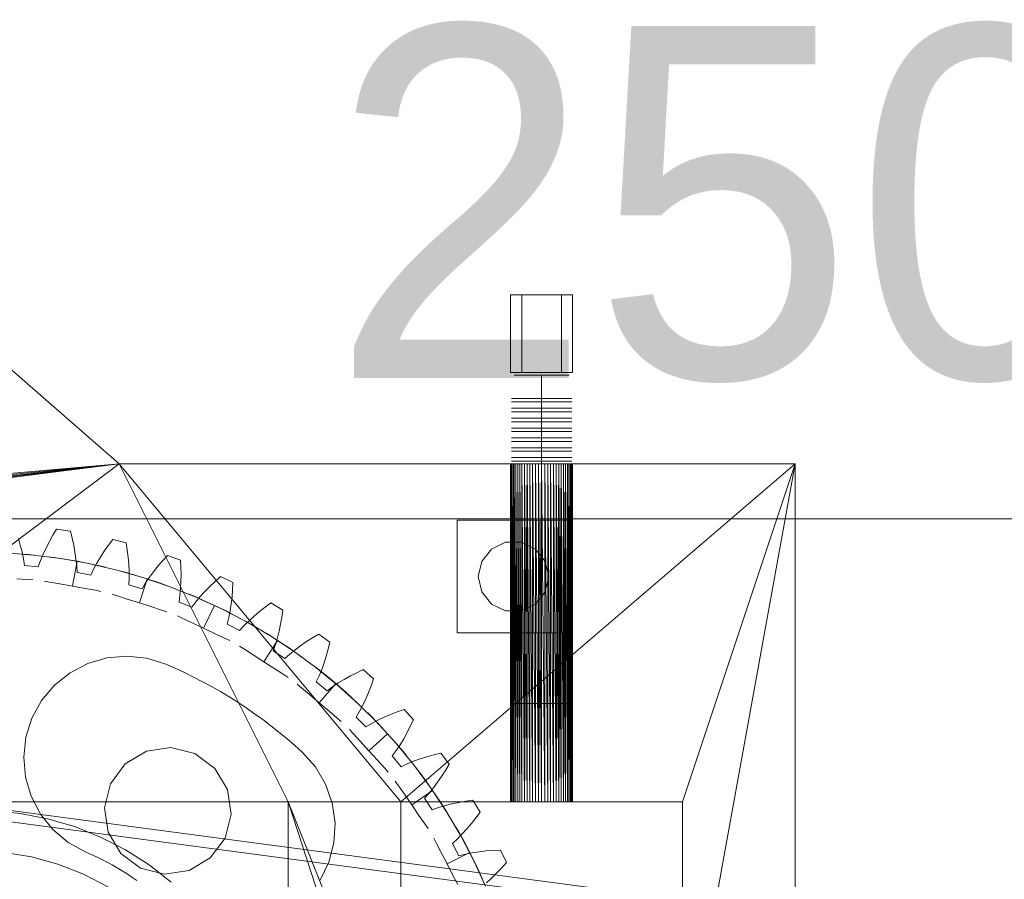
# Model space of a CAD drawing. Header units: millimetres. Extents: x -4395 to 65662, y -65530 to 6847.
# Tile 873 of 1034: x 25279 to 25979, y 1885 to 2495. Entities that reach past the tile are written whole.
import ezdxf

# ---------------------------------------------------------------- set-up
doc = ezdxf.new("R2010")
doc.units = ezdxf.units.MM
doc.layers.add('COTAS_P', color=1, linetype='Continuous', lineweight=0)
doc.layers.add('lateral_briquetadora', color=7, linetype='Continuous', lineweight=0)
doc.dimstyles.new('R19_100', dxfattribs={"dimtxt": 250, "dimasz": 150, "dimexe": 150, "dimexo": 80, "dimgap": 100, "dimtad": 1, "dimtih": 1, "dimtoh": 1, "dimdsep": 46, "dimcen": 0.09, "dimadec": 0, "dimazin": 0, "dimtfac": 1, "dimtdec": 4, "dimtofl": 0, "dimtmove": 0, "dimatfit": 3, "dimfxl": 1, "dimtolj": 1, "dimtzin": 0, "dimarcsym": 0})

# ---------------------------------------------------------------- blocks, each defined once
blk = doc.blocks.new('DIM_R33_7')
at = {"layer": 'COTAS_P'}
for p, q in [((24250.07, 2141), (24400.07, 2186)), ((26750.07, 2141), (26600.07, 2186)), ((24250.07, 1241), (24250.07, 2141)), ((24250.07, 2141), (26750.07, 2141)), ((24250.07, 2141), (24400.07, 2096)), ((26750.07, 2141), (26600.07, 2096)), ((26750.07, 1241), (26750.07, 2141))]:
    blk.add_line(p, q, dxfattribs=at)
blk.add_text('2500 P', height=250, dxfattribs=at).set_placement((25500.07, 2241))

msp = doc.modelspace()

# ---------------------------------------------------------------- linework, layer by layer
at = {"layer": 'lateral_briquetadora'}
for p, q in [((25628.067, 2300), (25672.067, 2300)), ((25628.067, 2300), (25628.067, 2245)), ((25636.067, 2300), (25664.067, 2300)), ((25636.067, 2300), (25636.067, 2245)), ((25664.067, 2300), (25664.067, 2245)), ((25672.067, 2300), (25672.067, 2245)), ((25350.067, 2180), (25270.067, 2250)), ((25628.067, 2245), (25672.067, 2245)), ((25636.067, 2245), (25664.067, 2245)), ((25634.431, 2243), (25630.569, 2243)), ((25641.39, 2243), (25634.431, 2243)), ((25650.067, 2243), (25641.39, 2243)), ((25650.067, 2243), (25650.067, 2226.5)), ((25650.067, 2243), (25658.745, 2243)), ((25658.745, 2243), (25665.704, 2243)), ((25665.704, 2243), (25669.566, 2243)), ((25632.867, 2226.5), (25628.619, 2226.5)), ((25632.867, 2224), (25628.619, 2224)), ((25634.431, 2226.5), (25630.569, 2226.5)), ((25634.431, 2224), (25630.569, 2224)), ((25640.522, 2226.5), (25632.867, 2226.5)), ((25640.522, 2224), (25632.867, 2224)), ((25641.39, 2226.5), (25634.431, 2226.5)), ((25641.39, 2224), (25634.431, 2224)), ((25650.067, 2226.5), (25640.522, 2226.5)), ((25650.067, 2224), (25640.522, 2224)), ((25650.067, 2226.5), (25641.39, 2226.5)), ((25650.067, 2224), (25641.39, 2224)), ((25650.067, 2226.5), (25650.067, 2224)), ((25650.067, 2226.5), (25659.613, 2226.5)), ((25650.067, 2226.5), (25658.745, 2226.5)), ((25650.067, 2224), (25650.067, 2219.5)), ((25650.067, 2224), (25658.745, 2224)), ((25650.067, 2224), (25659.613, 2224)), ((25658.745, 2226.5), (25665.704, 2226.5)), ((25658.745, 2224), (25665.704, 2224)), ((25659.613, 2226.5), (25667.268, 2226.5)), ((25659.613, 2224), (25667.268, 2224)), ((25665.704, 2226.5), (25669.566, 2226.5)), ((25665.704, 2224), (25669.566, 2224)), ((25667.268, 2226.5), (25671.516, 2226.5)), ((25667.268, 2224), (25671.516, 2224)), ((25632.867, 2219.5), (25628.619, 2219.5)), ((25632.867, 2217), (25628.619, 2217)), ((25634.431, 2219.5), (25630.569, 2219.5)), ((25634.431, 2217), (25630.569, 2217)), ((25640.522, 2219.5), (25632.867, 2219.5)), ((25640.522, 2217), (25632.867, 2217)), ((25641.39, 2219.5), (25634.431, 2219.5)), ((25641.39, 2217), (25634.431, 2217)), ((25650.067, 2219.5), (25640.522, 2219.5)), ((25650.067, 2217), (25640.522, 2217)), ((25650.067, 2219.5), (25641.39, 2219.5)), ((25650.067, 2217), (25641.39, 2217)), ((25650.067, 2219.5), (25650.067, 2217)), ((25650.067, 2219.5), (25658.745, 2219.5)), ((25650.067, 2219.5), (25659.613, 2219.5)), ((25650.067, 2217), (25650.067, 2212.5)), ((25650.067, 2217), (25658.745, 2217)), ((25650.067, 2217), (25659.613, 2217)), ((25658.745, 2219.5), (25665.704, 2219.5)), ((25658.745, 2217), (25665.704, 2217)), ((25659.613, 2219.5), (25667.268, 2219.5)), ((25659.613, 2217), (25667.268, 2217)), ((25665.704, 2219.5), (25669.566, 2219.5)), ((25665.704, 2217), (25669.566, 2217)), ((25667.268, 2219.5), (25671.516, 2219.5)), ((25667.268, 2217), (25671.516, 2217)), ((25632.867, 2212.5), (25628.619, 2212.5)), ((25632.867, 2210), (25628.619, 2210)), ((25634.431, 2212.5), (25630.569, 2212.5)), ((25634.431, 2210), (25630.569, 2210)), ((25640.522, 2212.5), (25632.867, 2212.5)), ((25640.522, 2210), (25632.867, 2210)), ((25641.39, 2212.5), (25634.431, 2212.5)), ((25641.39, 2210), (25634.431, 2210)), ((25650.067, 2212.5), (25640.522, 2212.5)), ((25650.067, 2210), (25640.522, 2210)), ((25650.067, 2212.5), (25641.39, 2212.5)), ((25650.067, 2210), (25641.39, 2210)), ((25650.067, 2212.5), (25650.067, 2210)), ((25650.067, 2212.5), (25658.745, 2212.5)), ((25650.067, 2212.5), (25659.613, 2212.5)), ((25650.067, 2210), (25650.067, 2205.5)), ((25650.067, 2210), (25658.745, 2210)), ((25650.067, 2210), (25659.613, 2210)), ((25658.745, 2212.5), (25665.704, 2212.5)), ((25658.745, 2210), (25665.704, 2210)), ((25659.613, 2212.5), (25667.268, 2212.5)), ((25659.613, 2210), (25667.268, 2210)), ((25665.704, 2212.5), (25669.566, 2212.5)), ((25665.704, 2210), (25669.566, 2210)), ((25667.268, 2212.5), (25671.516, 2212.5)), ((25667.268, 2210), (25671.516, 2210)), ((25632.867, 2205.5), (25628.619, 2205.5)), ((25632.867, 2203), (25628.619, 2203)), ((25634.431, 2205.5), (25630.569, 2205.5)), ((25634.431, 2203), (25630.569, 2203)), ((25640.522, 2205.5), (25632.867, 2205.5)), ((25640.522, 2203), (25632.867, 2203)), ((25641.39, 2205.5), (25634.431, 2205.5)), ((25641.39, 2203), (25634.431, 2203)), ((25650.067, 2205.5), (25640.522, 2205.5)), ((25650.067, 2203), (25640.522, 2203)), ((25650.067, 2205.5), (25641.39, 2205.5)), ((25650.067, 2203), (25641.39, 2203)), ((25650.067, 2205.5), (25650.067, 2203)), ((25650.067, 2205.5), (25658.745, 2205.5)), ((25650.067, 2205.5), (25659.613, 2205.5)), ((25650.067, 2203), (25650.067, 2198.5)), ((25650.067, 2203), (25658.745, 2203)), ((25650.067, 2203), (25659.613, 2203)), ((25658.745, 2205.5), (25665.704, 2205.5)), ((25658.745, 2203), (25665.704, 2203)), ((25659.613, 2205.5), (25667.268, 2205.5)), ((25659.613, 2203), (25667.268, 2203)), ((25665.704, 2205.5), (25669.566, 2205.5)), ((25665.704, 2203), (25669.566, 2203)), ((25667.268, 2205.5), (25671.516, 2205.5)), ((25667.268, 2203), (25671.516, 2203)), ((25632.867, 2198.5), (25628.619, 2198.5)), ((25632.867, 2196), (25628.619, 2196)), ((25634.431, 2198.5), (25630.569, 2198.5)), ((25634.431, 2196), (25630.569, 2196)), ((25640.522, 2198.5), (25632.867, 2198.5)), ((25640.522, 2196), (25632.867, 2196)), ((25641.39, 2198.5), (25634.431, 2198.5)), ((25641.39, 2196), (25634.431, 2196)), ((25650.067, 2198.5), (25640.522, 2198.5)), ((25650.067, 2196), (25640.522, 2196)), ((25650.067, 2198.5), (25641.39, 2198.5)), ((25650.067, 2196), (25641.39, 2196)), ((25650.067, 2198.5), (25650.067, 2196)), ((25650.067, 2198.5), (25658.745, 2198.5)), ((25650.067, 2198.5), (25659.613, 2198.5)), ((25650.067, 2196), (25650.067, 2191.5)), ((25650.067, 2196), (25658.745, 2196)), ((25650.067, 2196), (25659.613, 2196)), ((25658.745, 2198.5), (25665.704, 2198.5)), ((25658.745, 2196), (25665.704, 2196)), ((25659.613, 2198.5), (25667.268, 2198.5)), ((25659.613, 2196), (25667.268, 2196)), ((25665.704, 2198.5), (25669.566, 2198.5)), ((25665.704, 2196), (25669.566, 2196)), ((25667.268, 2198.5), (25671.516, 2198.5)), ((25667.268, 2196), (25671.516, 2196)), ((25632.867, 2191.5), (25628.619, 2191.5)), ((25632.867, 2189), (25628.619, 2189)), ((25634.431, 2191.5), (25630.569, 2191.5)), ((25634.431, 2189), (25630.569, 2189)), ((25640.522, 2191.5), (25632.867, 2191.5)), ((25640.522, 2189), (25632.867, 2189)), ((25641.39, 2191.5), (25634.431, 2191.5)), ((25641.39, 2189), (25634.431, 2189)), ((25650.067, 2191.5), (25640.522, 2191.5)), ((25650.067, 2189), (25640.522, 2189)), ((25650.067, 2191.5), (25641.39, 2191.5)), ((25650.067, 2189), (25641.39, 2189)), ((25650.067, 2191.5), (25650.067, 2189)), ((25650.067, 2191.5), (25658.745, 2191.5)), ((25650.067, 2191.5), (25659.613, 2191.5)), ((25650.067, 2189), (25650.067, 2184.5)), ((25650.067, 2189), (25658.745, 2189)), ((25650.067, 2189), (25659.613, 2189)), ((25658.745, 2191.5), (25665.704, 2191.5)), ((25658.745, 2189), (25665.704, 2189)), ((25659.613, 2191.5), (25667.268, 2191.5)), ((25659.613, 2189), (25667.268, 2189)), ((25665.704, 2191.5), (25669.566, 2191.5)), ((25665.704, 2189), (25669.566, 2189)), ((25667.268, 2191.5), (25671.516, 2191.5)), ((25667.268, 2189), (25671.516, 2189)), ((25632.867, 2184.5), (25628.619, 2184.5)), ((25632.867, 2182), (25628.619, 2182)), ((25634.431, 2184.5), (25630.569, 2184.5)), ((25634.431, 2182), (25630.569, 2182)), ((25640.522, 2184.5), (25632.867, 2184.5)), ((25640.522, 2182), (25632.867, 2182)), ((25641.39, 2184.5), (25634.431, 2184.5)), ((25641.39, 2182), (25634.431, 2182)), ((25650.067, 2184.5), (25640.522, 2184.5)), ((25650.067, 2182), (25640.522, 2182)), ((25650.067, 2184.5), (25641.39, 2184.5)), ((25650.067, 2182), (25641.39, 2182)), ((25650.067, 2184.5), (25650.067, 2182)), ((25650.067, 2184.5), (25658.745, 2184.5)), ((25650.067, 2184.5), (25659.613, 2184.5)), ((25650.067, 2182), (25650.067, 2010)), ((25650.067, 2182), (25659.613, 2182)), ((25650.067, 2182), (25658.745, 2182)), ((25658.745, 2184.5), (25665.704, 2184.5)), ((25658.745, 2182), (25665.704, 2182)), ((25659.613, 2184.5), (25667.268, 2184.5)), ((25659.613, 2182), (25667.268, 2182)), ((25665.704, 2184.5), (25669.566, 2184.5)), ((25665.704, 2182), (25669.566, 2182)), ((25667.268, 2184.5), (25671.516, 2184.5)), ((25667.268, 2182), (25671.516, 2182)), ((25350.067, 2180), (25030.067, 1940)), ((25350.067, 2180), (25065.577, 2144.015)), ((25350.067, 2180), (25067.506, 2146.616)), ((25350.067, 2180), (25069.171, 2149.394)), ((25350.067, 2180), (25070.556, 2152.322)), ((25071.647, 2155.371), (25350.067, 2180)), ((25350.067, 2180), (25550.067, 1940)), ((25830.067, 2180), (25350.067, 2180)), ((25350.067, 2180), (25470.067, 1940)), ((25645.775, 2180), (25350.067, 2180)), ((25643.681, 2180), (25350.067, 2180)), ((25641.648, 2180), (25350.067, 2180)), ((25639.697, 2180), (25350.067, 2180)), ((25637.845, 2180), (25350.067, 2180)), ((25636.111, 2180), (25350.067, 2180)), ((25634.511, 2180), (25350.067, 2180)), ((25633.061, 2180), (25350.067, 2180)), ((25631.775, 2180), (25350.067, 2180)), ((25630.665, 2180), (25350.067, 2180)), ((25629.742, 2180), (25350.067, 2180)), ((25629.015, 2180), (25350.067, 2180)), ((25628.49, 2180), (25350.067, 2180)), ((25628.173, 2180), (25350.067, 2180)), ((25628.067, 2180), (25350.067, 2180)), ((25350.067, 2180), (25647.911, 2180)), ((25830.067, 2180), (25550.067, 1940)), ((25628.067, 2180), (25628.173, 1940)), ((25628.067, 1940), (25628.067, 2180)), ((25628.067, 2180), (25628.173, 2180)), ((25628.173, 2180), (25628.49, 1940)), ((25628.173, 1940), (25628.173, 2180)), ((25628.173, 2180), (25628.49, 2180)), ((25628.49, 2180), (25629.015, 1940)), ((25628.49, 1940), (25628.49, 2180)), ((25628.49, 2180), (25629.015, 2180)), ((25629.015, 2180), (25629.742, 1940)), ((25629.015, 1940), (25629.015, 2180)), ((25629.015, 2180), (25629.742, 2180)), ((25629.742, 2180), (25630.665, 1940)), ((25629.742, 1940), (25629.742, 2180)), ((25629.742, 2180), (25630.665, 2180)), ((25630.665, 2180), (25629.742, 1940)), ((25630.665, 2180), (25631.775, 1940)), ((25630.665, 1940), (25630.665, 2180)), ((25630.665, 2180), (25631.775, 2180)), ((25631.775, 2180), (25633.061, 1940)), ((25631.775, 1940), (25631.775, 2180)), ((25631.775, 2180), (25633.061, 2180)), ((25633.061, 2180), (25634.511, 1940)), ((25633.061, 1940), (25633.061, 2180)), ((25633.061, 2180), (25634.511, 2180)), ((25634.511, 2180), (25634.511, 1940)), ((25634.511, 2180), (25636.111, 1940)), ((25634.511, 2180), (25636.111, 2180)), ((25636.111, 2180), (25636.111, 1940)), ((25636.111, 2180), (25637.845, 1940)), ((25636.111, 2180), (25637.845, 2180)), ((25637.845, 2180), (25637.845, 1940)), ((25637.845, 2180), (25639.697, 1940)), ((25637.845, 2180), (25639.697, 2180)), ((25639.697, 2180), (25637.845, 1940)), ((25639.697, 2180), (25639.697, 1940)), ((25639.697, 2180), (25641.648, 1940)), ((25639.697, 2180), (25641.648, 2180)), ((25641.648, 2180), (25641.648, 1940)), ((25641.648, 2180), (25643.681, 1940)), ((25641.648, 2180), (25643.681, 2180)), ((25643.681, 2180), (25643.681, 1940)), ((25643.681, 2180), (25645.775, 1940)), ((25643.681, 2180), (25645.775, 2180)), ((25645.775, 2180), (25645.775, 1940)), ((25645.775, 2180), (25647.911, 1940)), ((25645.775, 2180), (25647.911, 2180)), ((25645.775, 2180), (25830.067, 2180)), ((25647.911, 2180), (25647.911, 1940)), ((25647.911, 2180), (25650.067, 1940)), ((25647.911, 2180), (25650.067, 2180)), ((25647.911, 2180), (25830.067, 2180)), ((25650.067, 2180), (25647.911, 1940)), ((25650.067, 2180), (25650.067, 1940)), ((25650.067, 2180), (25652.224, 1940)), ((25650.067, 2180), (25652.224, 2180)), ((25650.067, 2180), (25830.067, 2180)), ((25652.224, 2180), (25652.224, 1940)), ((25652.224, 2180), (25654.359, 1940)), ((25652.224, 2180), (25654.359, 2180)), ((25652.224, 2180), (25830.067, 2180)), ((25654.359, 2180), (25654.359, 1940)), ((25654.359, 2180), (25656.454, 1940)), ((25654.359, 2180), (25656.454, 2180)), ((25654.359, 2180), (25830.067, 2180)), ((25656.454, 2180), (25656.454, 1940)), ((25656.454, 2180), (25658.487, 1940)), ((25656.454, 2180), (25658.487, 2180)), ((25656.454, 2180), (25830.067, 2180)), ((25658.487, 2180), (25658.487, 1940)), ((25658.487, 2180), (25660.438, 1940)), ((25658.487, 2180), (25660.438, 2180)), ((25658.487, 2180), (25830.067, 2180)), ((25660.438, 2180), (25660.438, 1940)), ((25662.29, 2180), (25660.438, 1940)), ((25660.438, 2180), (25662.29, 2180)), ((25660.438, 2180), (25830.067, 2180)), ((25660.438, 2180), (25662.29, 1940)), ((25662.29, 2180), (25662.29, 1940)), ((25662.29, 1940), (25664.024, 2180)), ((25662.29, 2180), (25664.024, 2180)), ((25662.29, 2180), (25830.067, 2180)), ((25662.29, 2180), (25664.024, 1940)), ((25664.024, 2180), (25664.024, 1940)), ((25664.024, 2180), (25665.624, 1940)), ((25664.024, 2180), (25665.624, 2180)), ((25664.024, 2180), (25830.067, 2180)), ((25665.624, 2180), (25665.624, 1940)), ((25665.624, 1940), (25667.074, 2180)), ((25665.624, 2180), (25667.074, 2180)), ((25830.067, 2180), (25665.624, 2180)), ((25667.074, 1940), (25665.624, 2180)), ((25667.074, 2180), (25667.074, 1940)), ((25667.074, 2180), (25668.36, 1940)), ((25667.074, 2180), (25668.36, 2180)), ((25830.067, 2180), (25667.074, 2180)), ((25668.36, 2180), (25669.47, 1940)), ((25668.36, 1940), (25668.36, 2180)), ((25668.36, 2180), (25669.47, 2180)), ((25830.067, 2180), (25668.36, 2180)), ((25669.47, 2180), (25669.47, 1940)), ((25669.47, 1940), (25670.393, 2180)), ((25669.47, 2180), (25670.393, 2180)), ((25830.067, 2180), (25669.47, 2180)), ((25670.393, 1940), (25669.47, 2180)), ((25670.393, 2180), (25670.393, 1940)), ((25670.393, 2180), (25671.12, 1940)), ((25670.393, 2180), (25671.12, 2180)), ((25830.067, 2180), (25670.393, 2180)), ((25671.12, 2180), (25671.12, 1940)), ((25671.12, 1940), (25671.645, 2180)), ((25671.12, 2180), (25671.645, 2180)), ((25830.067, 2180), (25671.12, 2180)), ((25671.645, 1940), (25671.12, 2180)), ((25671.645, 2180), (25671.645, 1940)), ((25671.645, 2180), (25671.962, 1940)), ((25671.645, 2180), (25671.962, 2180)), ((25830.067, 2180), (25671.645, 2180)), ((25671.962, 2180), (25671.962, 1940)), ((25671.962, 1940), (25672.067, 2180)), ((25671.962, 2180), (25672.067, 2180)), ((25830.067, 2180), (25671.962, 2180)), ((25671.962, 2180), (25672.067, 1940)), ((25672.067, 2180), (25672.067, 1940)), ((25672.067, 2180), (25830.067, 2180)), ((25830.067, 2180), (25750.067, 1940)), ((25750.067, 1740), (25830.067, 2180)), ((25830.067, 1320), (25830.067, 2180)), ((25590.067, 2140), (25590.067, 2060)), ((25670.067, 2140), (25590.067, 2140)), ((25670.067, 2140), (25670.067, 2060)), ((25303.063, 2129.354), (25305.712, 2133.73)), ((25305.712, 2133.73), (25315.467, 2132.283)), ((25315.467, 2132.283), (25316.732, 2127.327)), ((25278.547, 2127.118), (25279.935, 2122.316)), ((25300.584, 2124.947), (25303.063, 2129.354)), ((25316.732, 2127.327), (25317.824, 2122.39)), ((25342.441, 2122.213), (25345.507, 2126.307)), ((25345.507, 2126.307), (25355.073, 2123.911)), ((25279.935, 2122.316), (25281.127, 2117.523)), ((25296.183, 2116.04), (25298.287, 2120.509)), ((25298.287, 2120.509), (25300.584, 2124.947)), ((25317.824, 2122.39), (25318.735, 2117.476)), ((25339.543, 2118.07), (25342.441, 2122.213)), ((25355.073, 2123.911), (25355.846, 2118.855)), ((25355.846, 2118.855), (25356.449, 2113.835)), ((25607.543, 2110.847), (25614.48, 2119.546)), ((25614.48, 2119.546), (25624.504, 2124.373)), ((25624.504, 2124.373), (25635.631, 2124.373)), ((25635.631, 2124.373), (25645.655, 2119.546)), ((25645.655, 2119.546), (25652.592, 2110.847)), ((25269.314, 2116.778), (25289.133, 2115.3)), ((25278.411, 2116.225), (25285.696, 2115.629)), ((25281.127, 2117.523), (25282.104, 2112.741)), ((25282.104, 2112.741), (25282.839, 2107.975)), ((25285.696, 2115.629), (25289.737, 2115.239)), ((25289.133, 2115.3), (25308.851, 2112.82)), ((25292.641, 2107.01), (25294.291, 2111.541)), ((25294.291, 2111.541), (25296.183, 2116.04)), ((25304.072, 2113.515), (25300.049, 2114.053)), ((25311.303, 2112.441), (25304.072, 2113.515)), ((25308.851, 2112.82), (25328.418, 2109.345)), ((25320.287, 2110.914), (25311.303, 2112.441)), ((25318.735, 2117.476), (25319.451, 2112.589)), ((25319.451, 2112.589), (25319.955, 2107.734)), ((25334.289, 2109.637), (25336.821, 2113.878)), ((25336.821, 2113.878), (25339.543, 2118.07)), ((25356.449, 2113.835), (25356.874, 2108.855)), ((25377.64, 2107.407), (25380.93, 2111.246)), ((25380.93, 2111.246), (25384.382, 2115.02)), ((25384.382, 2115.02), (25393.667, 2111.698)), ((25393.667, 2111.698), (25393.941, 2106.591)), ((25282.839, 2107.975), (25292.641, 2107.01)), ((25317.065, 2093.204), (25320.287, 2110.914)), ((25319.955, 2107.734), (25320.219, 2102.919)), ((25320.287, 2110.914), (25329.233, 2109.178)), ((25328.418, 2109.345), (25347.785, 2104.883)), ((25329.233, 2109.178), (25336.378, 2107.636)), ((25329.879, 2100.998), (25331.966, 2105.345)), ((25331.966, 2105.345), (25334.289, 2109.637)), ((25336.378, 2107.636), (25340.334, 2106.722)), ((25347.785, 2104.883), (25366.9, 2099.447)), ((25356.874, 2108.855), (25357.107, 2103.922)), ((25374.52, 2103.502), (25377.64, 2107.407)), ((25393.941, 2106.591), (25394.049, 2101.535)), ((25605.067, 2100), (25607.543, 2110.847)), ((25652.592, 2110.847), (25655.067, 2100)), ((25277.532, 2098.352), (25284.83, 2097.994)), ((25284.83, 2097.994), (25288.88, 2097.795)), ((25320.219, 2102.919), (25329.879, 2100.998)), ((25354.322, 2103.142), (25350.402, 2104.2)), ((25361.35, 2101.133), (25354.322, 2103.142)), ((25357.133, 2099.041), (25356.924, 2094.223)), ((25357.107, 2103.922), (25357.133, 2099.041)), ((25370.058, 2098.447), (25361.35, 2101.133)), ((25364.552, 2081.309), (25370.058, 2098.447)), ((25366.9, 2099.447), (25385.715, 2093.049)), ((25368.852, 2095.486), (25371.585, 2099.53)), ((25370.058, 2098.447), (25378.701, 2095.558)), ((25371.585, 2099.53), (25374.52, 2103.502)), ((25394.049, 2101.535), (25393.984, 2096.538)), ((25418.159, 2096.559), (25421.964, 2099.977)), ((25421.964, 2099.977), (25430.879, 2095.761)), ((25607.543, 2089.153), (25605.067, 2100)), ((25655.067, 2100), (25652.592, 2089.153)), ((25300.911, 2096.144), (25296.922, 2096.869)), ((25308.1, 2094.835), (25300.911, 2096.144)), ((25317.065, 2093.204), (25308.1, 2094.835)), ((25317.065, 2093.204), (25326.029, 2091.573)), ((25326.029, 2091.573), (25333.218, 2090.265)), ((25333.218, 2090.265), (25337.207, 2089.539)), ((25356.924, 2094.223), (25366.349, 2091.364)), ((25366.349, 2091.364), (25368.852, 2095.486)), ((25378.701, 2095.558), (25385.584, 2093.097)), ((25385.584, 2093.097), (25389.386, 2091.675)), ((25385.715, 2093.049), (25404.183, 2085.706)), ((25393.733, 2091.605), (25393.28, 2086.745)), ((25393.984, 2096.538), (25393.733, 2091.605)), ((25411.021, 2089.481), (25414.508, 2093.061)), ((25414.508, 2093.061), (25418.159, 2096.559)), ((25430.651, 2090.651), (25430.263, 2085.61)), ((25430.879, 2095.761), (25430.651, 2090.651)), ((25348.92, 2086.332), (25345.06, 2087.572)), ((25355.877, 2084.097), (25348.92, 2086.332)), ((25364.552, 2081.309), (25355.877, 2084.097)), ((25393.28, 2086.745), (25392.6, 2081.972)), ((25402.787, 2086.299), (25399.04, 2087.86)), ((25409.493, 2083.39), (25402.787, 2086.299)), ((25404.183, 2085.706), (25422.254, 2077.437)), ((25404.594, 2082.059), (25407.71, 2085.816)), ((25407.71, 2085.816), (25411.021, 2089.481)), ((25417.776, 2079.59), (25409.493, 2083.39)), ((25430.263, 2085.61), (25429.708, 2080.643)), ((25614.48, 2080.454), (25607.543, 2089.153)), ((25652.592, 2089.153), (25645.655, 2080.454)), ((25364.552, 2081.309), (25373.226, 2078.522)), ((25373.226, 2078.522), (25380.183, 2076.287)), ((25380.183, 2076.287), (25384.044, 2075.047)), ((25392.6, 2081.972), (25401.699, 2078.203)), ((25401.699, 2078.203), (25404.594, 2082.059)), ((25410.08, 2063.318), (25417.776, 2079.59)), ((25417.776, 2079.59), (25425.968, 2075.598)), ((25422.254, 2077.437), (25439.884, 2068.263)), ((25429.708, 2080.643), (25428.974, 2075.758)), ((25449.792, 2075.171), (25453.769, 2078.294)), ((25453.769, 2078.294), (25457.891, 2081.323)), ((25457.891, 2081.323), (25466.349, 2076.253)), ((25624.504, 2075.627), (25614.48, 2080.454)), ((25645.655, 2080.454), (25635.631, 2075.627)), ((25395.238, 2070.338), (25391.572, 2072.072)), ((25401.843, 2067.214), (25395.238, 2070.338)), ((25425.968, 2075.598), (25432.471, 2072.259)), ((25428.048, 2070.966), (25426.903, 2066.282)), ((25428.974, 2075.758), (25428.048, 2070.966)), ((25432.471, 2072.259), (25436.055, 2070.353)), ((25442.317, 2068.627), (25445.971, 2071.95)), ((25445.971, 2071.95), (25449.792, 2075.171)), ((25465.621, 2071.19), (25464.741, 2066.211)), ((25466.349, 2076.253), (25465.621, 2071.19)), ((25635.631, 2075.627), (25624.504, 2075.627)), ((25410.08, 2063.318), (25401.843, 2067.214)), ((25410.08, 2063.318), (25418.317, 2059.422)), ((25426.903, 2066.282), (25435.589, 2061.639)), ((25435.589, 2061.639), (25438.847, 2065.194)), ((25438.847, 2065.194), (25442.317, 2068.627)), ((25439.884, 2068.263), (25457.026, 2058.209)), ((25448.64, 2063.274), (25445.128, 2065.311)), ((25454.909, 2059.515), (25448.64, 2063.274)), ((25464.741, 2066.211), (25463.702, 2061.322)), ((25418.317, 2059.422), (25424.922, 2056.298)), ((25424.922, 2056.298), (25428.588, 2054.564)), ((25462.624, 2054.666), (25454.909, 2059.515)), ((25457.026, 2058.209), (25473.637, 2047.299)), ((25462.493, 2056.533), (25461.101, 2051.855)), ((25463.702, 2061.322), (25462.493, 2056.533)), ((25483.153, 2053.908), (25487.417, 2056.627)), ((25487.417, 2056.627), (25491.816, 2059.237)), ((25491.816, 2059.237), (25499.736, 2053.362)), ((25670.067, 2060), (25590.067, 2060)), ((25439.072, 2048.435), (25435.664, 2050.632)), ((25445.213, 2044.475), (25439.072, 2048.435)), ((25452.87, 2039.538), (25462.624, 2054.666)), ((25461.101, 2051.855), (25459.503, 2047.306)), ((25462.624, 2054.666), (25470.226, 2049.639)), ((25470.226, 2049.639), (25476.237, 2045.48)), ((25475.072, 2048.128), (25479.035, 2051.077)), ((25479.035, 2051.077), (25483.153, 2053.908)), ((25498.516, 2048.395), (25497.152, 2043.526)), ((25499.736, 2053.362), (25498.516, 2048.395)), ((25327.824, 2038.358), (25341.465, 2042.348)), ((25341.465, 2042.348), (25355.622, 2043.6)), ((25355.622, 2043.6), (25369.752, 2042.065)), ((25369.752, 2042.065), (25383.31, 2037.804)), ((25452.87, 2039.538), (25445.213, 2044.475)), ((25459.503, 2047.306), (25467.692, 2041.834)), ((25467.692, 2041.834), (25471.283, 2045.052)), ((25471.283, 2045.052), (25475.072, 2048.128)), ((25473.637, 2047.299), (25489.675, 2035.562)), ((25476.237, 2045.48), (25479.541, 2043.122)), ((25497.152, 2043.526), (25495.638, 2038.763)), ((26245.072, 1804.947), (24498.76, 2036.782)), ((25315.224, 2031.784), (25327.824, 2038.358)), ((25383.31, 2037.804), (25389.927, 2034.902)), ((25389.927, 2034.902), (25396.48, 2031.86)), ((25452.87, 2039.538), (25460.528, 2034.6)), ((25460.528, 2034.6), (25466.669, 2030.641)), ((25491.094, 2034.461), (25487.879, 2036.939)), ((25489.675, 2035.562), (25505.097, 2023.027)), ((25496.819, 2029.916), (25491.094, 2034.461)), ((25495.638, 2038.763), (25493.966, 2034.116)), ((26244.019, 1797.017), (24497.707, 2028.852)), ((25304.148, 2022.878), (25315.224, 2031.784)), ((25396.48, 2031.86), (25402.968, 2028.68)), ((25402.968, 2028.68), (25409.386, 2025.363)), ((25466.669, 2030.641), (25470.077, 2028.443)), ((25492.123, 2029.596), (25490.086, 2025.226)), ((25493.966, 2034.116), (25492.123, 2029.596)), ((25503.836, 2024.101), (25496.819, 2029.916)), ((25509.893, 2027.065), (25514.27, 2029.478)), ((25514.27, 2029.478), (25518.779, 2031.766)), ((25518.779, 2031.766), (25523.412, 2033.932)), ((25523.412, 2033.932), (25530.719, 2027.309)), ((25295.022, 2011.982), (25304.148, 2022.878)), ((25409.386, 2025.363), (25415.732, 2021.91)), ((25415.732, 2021.91), (25422.003, 2018.322)), ((25479.671, 2020.998), (25476.579, 2023.621)), ((25485.243, 2016.271), (25479.671, 2020.998)), ((25490.086, 2025.226), (25497.699, 2018.977)), ((25492.191, 2010.376), (25503.836, 2024.101)), ((25497.699, 2018.977), (25501.589, 2021.828)), ((25501.589, 2021.828), (25505.661, 2024.518)), ((25503.836, 2024.101), (25510.716, 2018.125)), ((25505.097, 2023.027), (25519.864, 2009.728)), ((25505.661, 2024.518), (25509.893, 2027.065)), ((25529.018, 2022.486), (25527.183, 2017.774)), ((25530.719, 2027.309), (25529.018, 2022.486)), ((25422.003, 2018.322), (25428.197, 2014.603)), ((25428.197, 2014.603), (25434.311, 2010.752)), ((25492.191, 2010.376), (25485.243, 2016.271)), ((25510.716, 2018.125), (25516.133, 2013.217)), ((25527.183, 2017.774), (25525.21, 2013.182)), ((25288.197, 1999.515), (25295.022, 2011.982)), ((25434.311, 2010.752), (25440.341, 2006.773)), ((25440.341, 2006.773), (25446.285, 2002.666)), ((25492.191, 2010.376), (25499.139, 2004.481)), ((25516.133, 2013.217), (25519.102, 2010.448)), ((25519.864, 2009.728), (25533.939, 1995.697)), ((25523.091, 2008.721), (25520.813, 2004.404)), ((25525.21, 2013.182), (25523.091, 2008.721)), ((25634.431, 2010), (25630.569, 2010)), ((25641.39, 2010), (25634.431, 2010)), ((25650.067, 2010), (25641.39, 2010)), ((25650.067, 2010), (25658.745, 2010)), ((25658.745, 2010), (25665.704, 2010)), ((25665.704, 2010), (25669.566, 2010)), ((25283.936, 1985.957), (25288.197, 1999.515)), ((25446.285, 2002.666), (25452.141, 1998.434)), ((25499.139, 2004.481), (25504.71, 1999.754)), ((25504.71, 1999.754), (25507.802, 1997.13)), ((25520.813, 2004.404), (25518.357, 2000.254)), ((25518.357, 2000.254), (25525.322, 1993.29)), ((25529.425, 2000.353), (25526.56, 2003.23)), ((25534.508, 1995.1), (25529.425, 2000.353)), ((25533.788, 1998.023), (25538.25, 2000.143)), ((25538.25, 2000.143), (25542.841, 2002.116)), ((25542.841, 2002.116), (25547.553, 2003.95)), ((25547.553, 2003.95), (25552.377, 2005.652)), ((25552.377, 2005.652), (25558.999, 1998.345)), ((25452.141, 1998.434), (25457.905, 1994.079)), ((25457.905, 1994.079), (25463.576, 1989.602)), ((25525.322, 1993.29), (25529.472, 1995.745)), ((25529.472, 1995.745), (25533.788, 1998.023)), ((25533.939, 1995.697), (25547.285, 1980.972)), ((25540.706, 1988.419), (25534.508, 1995.1)), ((25556.833, 1993.711), (25554.546, 1989.202)), ((25558.999, 1998.345), (25556.833, 1993.711)), ((25282.402, 1971.827), (25283.936, 1985.957)), ((25463.576, 1989.602), (25469.15, 1985.006)), ((25516.342, 1988.496), (25513.619, 1991.501)), ((25521.249, 1983.082), (25516.342, 1988.496)), ((25527.368, 1976.331), (25540.706, 1988.419)), ((25540.706, 1988.419), (25546.747, 1981.596)), ((25554.546, 1989.202), (25552.132, 1984.826)), ((25369.432, 1976.011), (25386.8, 1978.587)), ((25386.8, 1978.587), (25403.832, 1974.321)), ((25469.15, 1985.006), (25474.625, 1980.292)), ((25474.625, 1980.292), (25479.999, 1975.463)), ((25527.368, 1976.331), (25521.249, 1983.082)), ((25546.747, 1981.596), (25551.477, 1976.023)), ((25549.585, 1980.594), (25546.895, 1976.521)), ((25547.285, 1980.972), (25559.869, 1965.589)), ((25552.132, 1984.826), (25549.585, 1980.594)), ((25283.654, 1957.67), (25282.402, 1971.827)), ((25354.372, 1966.984), (25369.432, 1976.011)), ((25403.832, 1974.321), (25417.935, 1963.861)), ((25479.999, 1975.463), (25489.476, 1964.871)), ((25527.368, 1976.331), (25533.487, 1969.58)), ((25546.895, 1976.521), (25544.045, 1972.632)), ((25544.045, 1972.632), (25550.293, 1965.018)), ((25551.477, 1976.023), (25554.058, 1972.89)), ((25563.831, 1970.571), (25568.594, 1972.085)), ((25568.594, 1972.085), (25573.463, 1973.448)), ((25573.463, 1973.448), (25578.43, 1974.669)), ((25578.43, 1974.669), (25584.304, 1966.748)), ((25343.913, 1952.881), (25354.372, 1966.984)), ((25489.476, 1964.871), (25496.705, 1952.634)), ((25533.487, 1969.58), (25538.394, 1964.166)), ((25550.293, 1965.018), (25554.664, 1967.055)), ((25554.664, 1967.055), (25559.183, 1968.899)), ((25559.183, 1968.899), (25563.831, 1970.571)), ((25559.869, 1965.589), (25571.657, 1949.589)), ((25562.976, 1961.534), (25560.511, 1964.76)), ((25584.304, 1966.748), (25581.694, 1962.349)), ((25287.643, 1944.029), (25283.654, 1957.67)), ((25417.935, 1963.861), (25426.962, 1948.801)), ((25538.394, 1964.166), (25541.118, 1961.161)), ((25567.329, 1955.662), (25562.976, 1961.534)), ((25578.976, 1958.086), (25576.145, 1953.967)), ((25581.694, 1962.349), (25578.976, 1958.086)), ((25339.646, 1935.849), (25343.913, 1952.881)), ((25496.705, 1952.634), (25501.408, 1939.222)), ((25548.458, 1951.486), (25546.15, 1954.82)), ((25552.616, 1945.478), (25548.458, 1951.486)), ((25572.602, 1948.23), (25567.329, 1955.662)), ((25576.145, 1953.967), (25573.196, 1950.005)), ((25294.218, 1931.428), (25287.643, 1944.029)), ((25426.962, 1948.801), (25429.538, 1931.433)), ((25557.801, 1937.986), (25552.616, 1945.478)), ((25557.801, 1937.986), (25572.602, 1948.23)), ((25570.119, 1946.216), (25566.901, 1942.624)), ((25573.196, 1950.005), (25570.119, 1946.216)), ((25571.657, 1949.589), (25582.619, 1933.013)), ((25572.602, 1948.23), (25577.701, 1940.676)), ((25030.067, 1940), (25470.067, 1940)), ((25470.067, 1940), (25470.067, 1510)), ((25470.067, 1940), (25550.067, 1740)), ((25550.067, 1940), (25470.067, 1940)), ((25470.067, 1940), (25470.067, 1504)), ((25470.067, 1940), (25550.067, 1695)), ((25501.408, 1939.222), (25503.403, 1925.151)), ((25550.067, 1940), (25550.067, 1740)), ((25634.511, 1940), (25550.067, 1940)), ((25550.067, 1940), (25633.061, 1940)), ((25636.111, 1940), (25550.067, 1940)), ((25637.845, 1940), (25550.067, 1940)), ((25550.067, 1940), (25631.775, 1940)), ((25639.697, 1940), (25550.067, 1940)), ((25550.067, 1940), (25630.665, 1940)), ((25641.648, 1940), (25550.067, 1940)), ((25550.067, 1940), (25629.742, 1940)), ((25643.681, 1940), (25550.067, 1940)), ((25550.067, 1940), (25629.015, 1940)), ((25550.067, 1940), (25628.49, 1940)), ((25645.775, 1940), (25550.067, 1940)), ((25647.911, 1940), (25550.067, 1940)), ((25550.067, 1940), (25628.173, 1940)), ((25650.067, 1940), (25550.067, 1940)), ((25550.067, 1940), (25628.067, 1940)), ((25750.067, 1940), (25550.067, 1940)), ((25557.801, 1937.986), (25562.987, 1930.494)), ((25566.901, 1942.624), (25572.373, 1934.435)), ((25576.923, 1936.034), (25581.601, 1937.426)), ((25577.701, 1940.676), (25581.663, 1934.534)), ((25581.601, 1937.426), (25586.39, 1938.634)), ((25586.39, 1938.634), (25591.278, 1939.674)), ((25591.278, 1939.674), (25596.258, 1940.554)), ((25596.258, 1940.554), (25601.32, 1941.281)), ((25601.32, 1941.281), (25606.39, 1932.823)), ((25628.173, 1940), (25628.067, 1940)), ((25628.49, 1940), (25628.173, 1940)), ((25629.015, 1940), (25628.49, 1940)), ((25629.742, 1940), (25629.015, 1940)), ((25630.665, 1940), (25629.742, 1940)), ((25631.775, 1940), (25630.665, 1940)), ((25633.061, 1940), (25631.775, 1940)), ((25634.511, 1940), (25633.061, 1940)), ((25636.111, 1940), (25634.511, 1940)), ((25637.845, 1940), (25636.111, 1940)), ((25639.697, 1940), (25637.845, 1940)), ((25641.648, 1940), (25639.697, 1940)), ((25643.681, 1940), (25641.648, 1940)), ((25645.775, 1940), (25643.681, 1940)), ((25647.911, 1940), (25645.775, 1940)), ((25650.067, 1940), (25647.911, 1940)), ((25652.224, 1940), (25650.067, 1940)), ((25650.067, 1940), (25750.067, 1940)), ((25654.359, 1940), (25652.224, 1940)), ((25652.224, 1940), (25750.067, 1940)), ((25656.454, 1940), (25654.359, 1940)), ((25654.359, 1940), (25750.067, 1940)), ((25658.487, 1940), (25656.454, 1940)), ((25656.454, 1940), (25750.067, 1940)), ((25660.438, 1940), (25658.487, 1940)), ((25658.487, 1940), (25750.067, 1940)), ((25662.29, 1940), (25660.438, 1940)), ((25660.438, 1940), (25750.067, 1940)), ((25664.024, 1940), (25662.29, 1940)), ((25662.29, 1940), (25750.067, 1940)), ((25665.624, 1940), (25664.024, 1940)), ((25664.024, 1940), (25750.067, 1940)), ((25667.074, 1940), (25665.624, 1940)), ((25665.624, 1940), (25750.067, 1940)), ((25668.36, 1940), (25667.074, 1940)), ((25667.074, 1940), (25750.067, 1940)), ((25669.47, 1940), (25668.36, 1940)), ((25668.36, 1940), (25750.067, 1940)), ((25670.393, 1940), (25669.47, 1940)), ((25669.47, 1940), (25750.067, 1940)), ((25671.12, 1940), (25670.393, 1940)), ((25670.393, 1940), (25750.067, 1940)), ((25671.645, 1940), (25671.12, 1940)), ((25671.12, 1940), (25750.067, 1940)), ((25671.962, 1940), (25671.645, 1940)), ((25671.645, 1940), (25750.067, 1940)), ((25672.067, 1940), (25671.962, 1940)), ((25671.962, 1940), (25750.067, 1940)), ((25672.067, 1940), (25750.067, 1940)), ((25750.067, 1940), (25750.067, 1740)), ((25260.012, 1933.763), (25279.811, 1931.873)), ((25279.811, 1931.873), (25299.341, 1928.109)), ((25303.124, 1920.352), (25294.218, 1931.428)), ((25342.223, 1918.481), (25339.646, 1935.849)), ((25429.538, 1931.433), (25425.272, 1914.401)), ((25562.987, 1930.494), (25567.145, 1924.485)), ((25572.373, 1934.435), (25576.923, 1936.034)), ((25581.663, 1934.534), (25583.814, 1931.091)), ((25582.619, 1933.013), (25592.728, 1915.903)), ((25606.39, 1932.823), (25603.362, 1928.701)), ((25299.341, 1928.109), (25318.425, 1922.505)), ((25318.425, 1922.505), (25336.889, 1915.113)), ((25503.403, 1925.151), (25502.615, 1910.96)), ((25567.145, 1924.485), (25569.453, 1921.151)), ((25600.239, 1924.725), (25597.017, 1920.903)), ((25603.362, 1928.701), (25600.239, 1924.725)), ((25314.019, 1911.227), (25303.124, 1920.352)), ((25351.249, 1903.421), (25342.223, 1918.481)), ((25591.173, 1918.668), (25589.15, 1922.188)), ((25593.694, 1917.249), (25590.261, 1913.78)), ((25594.723, 1912.278), (25591.173, 1918.668)), ((25592.728, 1915.903), (25601.957, 1898.302)), ((25597.017, 1920.903), (25593.694, 1917.249)), ((25326.486, 1904.402), (25314.019, 1911.227)), ((25336.889, 1915.113), (25354.567, 1905.999)), ((25425.272, 1914.401), (25414.812, 1900.299)), ((25502.615, 1910.96), (25499.074, 1897.196)), ((25575.467, 1910.601), (25573.614, 1914.208)), ((25578.806, 1904.101), (25575.467, 1910.601)), ((25590.261, 1913.78), (25586.707, 1910.521)), ((25586.707, 1910.521), (25591.35, 1901.835)), ((25598.98, 1904.221), (25594.723, 1912.278)), ((25287.869, 1900.986), (25268.62, 1904.041)), ((25330.281, 1902.738), (25326.486, 1904.402)), ((25334.04, 1900.993), (25330.281, 1902.738)), ((25365.352, 1892.962), (25351.249, 1903.421)), ((25354.567, 1905.999), (25371.299, 1895.246)), ((25582.969, 1895.996), (25578.806, 1904.101)), ((25582.969, 1895.996), (25598.98, 1904.221)), ((25591.35, 1901.835), (25596.034, 1902.98)), ((25596.034, 1902.98), (25600.826, 1903.907)), ((25598.98, 1904.221), (25603.05, 1896.066)), ((25600.826, 1903.907), (25605.71, 1904.64)), ((25605.71, 1904.64), (25610.677, 1905.196)), ((25610.677, 1905.196), (25615.719, 1905.583)), ((25615.719, 1905.583), (25620.828, 1905.811)), ((25620.828, 1905.811), (25625.045, 1896.897)), ((25306.675, 1895.867), (25287.869, 1900.986)), ((25324.817, 1888.745), (25306.675, 1895.867)), ((25337.76, 1899.169), (25334.04, 1900.993)), ((25341.441, 1897.267), (25337.76, 1899.169)), ((25345.081, 1895.286), (25341.441, 1897.267)), ((25348.678, 1893.229), (25345.081, 1895.286)), ((25371.299, 1895.246), (25386.933, 1882.952)), ((25414.812, 1900.299), (25399.752, 1891.272)), ((25499.074, 1897.196), (25492.916, 1884.387)), ((25582.969, 1895.996), (25587.132, 1887.891)), ((25601.957, 1898.302), (25610.283, 1880.257)), ((25603.05, 1896.066), (25606.176, 1889.459)), ((25625.045, 1896.897), (25621.627, 1893.091)), ((25342.083, 1879.704), (25324.817, 1888.745)), ((25352.23, 1891.096), (25348.678, 1893.229)), ((25355.736, 1888.887), (25352.23, 1891.096)), ((25359.195, 1886.605), (25355.736, 1888.887)), ((25382.384, 1888.696), (25365.352, 1892.962)), ((25399.752, 1891.272), (25382.384, 1888.696)), ((25587.132, 1887.891), (25590.471, 1881.392)), ((25606.176, 1889.459), (25607.859, 1885.765)), ((25618.129, 1889.44), (25614.549, 1885.953)), ((25621.627, 1893.091), (25618.129, 1889.44)), ((25362.604, 1884.25), (25359.195, 1886.605)), ((25614.549, 1885.953), (25610.883, 1882.642))]:
    msp.add_line(p, q, dxfattribs=at)

# ---------------------------------------------------------------- dimensions: what is measured, and where the dimension line sits
at = {"layer": 'COTAS_P'}
dim = msp.add_aligned_dim(p1=(24250.067, 1241), p2=(26750.067, 1241), distance=900, text='<> P', dimstyle='R19_100', dxfattribs=at)
dim.commit()
dim.dimension.update_dxf_attribs({"geometry": 'DIM_R33_7', "text_midpoint": (25500.067, 2141)})

doc.saveas('drawing.dxf')
